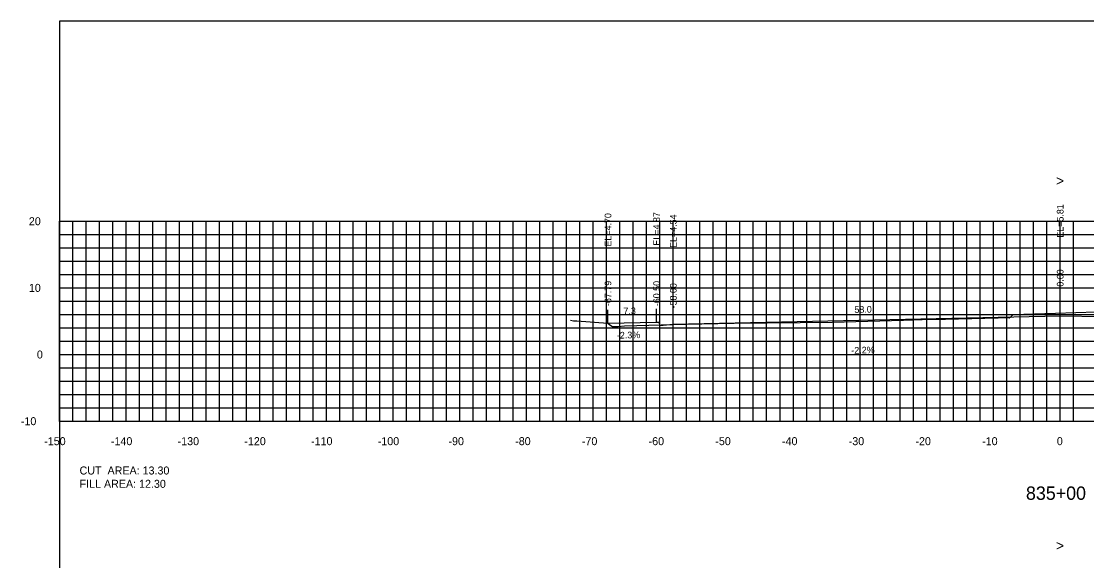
# Model space of a CAD drawing. Extents: x 1797419 to 1809236, y 248759 to 251512.
# Drawn here: x 1808255.3 to 1808415, y 250964 to 251044.9 of the extents above; entities that cross this region are included whole.
import ezdxf

# ---------------------------------------------------------------- set-up
doc = ezdxf.new("R2010")
doc.units = 0
for name, color, linetype in [('1', 7, 'Continuous'), ('10', 7, 'Continuous'), ('3', 7, 'Continuous'), ('31', 7, 'Continuous'), ('4', 7, 'Continuous'), ('60', 7, 'Continuous'), ('ANNO-TXT', 7, 'Continuous'), ('CL-CNST', 7, 'Continuous'), ('Level 62', 7, 'Continuous'), ('M-ROADS', 7, 'Continuous')]:
    doc.layers.add(name, color=color, linetype=linetype)

msp = doc.modelspace()

# ---------------------------------------------------------------- linework, layer by layer
for p, q in [((1808411, 251000.7), (1808411, 251002.7)), ((1808343.21, 250999.59), (1808343.21, 251001.59)), ((1808350.5, 250999.76), (1808350.5, 251001.76)), ((1808353, 250999.43), (1808353, 251001.43))]:
    msp.add_line(p, q)
msp.add_lwpolyline([(1808261, 250854.89), (1808561, 250854.89), (1808561, 251044.89), (1808261, 251044.89)], close=True)
at = {"layer": '60'}
for p, q in [((1808260.94, 251014.89), (1808261, 251014.89)), ((1808261, 250984.89), (1808261, 251014.89)), ((1808260.94, 251004.89), (1808261, 251004.89)), ((1808260.94, 250994.89), (1808261, 250994.89)), ((1808260.94, 250984.89), (1808261, 250984.89)), ((1808261, 250984.89), (1808561, 250984.89)), ((1808261, 250984.83), (1808261, 250984.89)), ((1808271, 250984.83), (1808271, 250984.89)), ((1808281, 250984.83), (1808281, 250984.89)), ((1808291, 250984.83), (1808291, 250984.89)), ((1808301, 250984.83), (1808301, 250984.89)), ((1808311, 250984.83), (1808311, 250984.89)), ((1808321, 250984.83), (1808321, 250984.89)), ((1808331, 250984.83), (1808331, 250984.89)), ((1808341, 250984.83), (1808341, 250984.89)), ((1808351, 250984.83), (1808351, 250984.89)), ((1808361, 250984.83), (1808361, 250984.89)), ((1808371, 250984.83), (1808371, 250984.89)), ((1808381, 250984.83), (1808381, 250984.89)), ((1808391, 250984.83), (1808391, 250984.89)), ((1808401, 250984.83), (1808401, 250984.89)), ((1808411, 250984.83), (1808411, 250984.89))]:
    msp.add_line(p, q, dxfattribs=at)
at = {"layer": 'CL-CNST'}
msp.add_lwpolyline([(1808343.21, 250999.59), (1808350.5, 250999.76), (1808350.83, 250999.76), (1808351, 250999.26), (1808353, 250999.43), (1808411, 251000.7), (1808469, 250999.82), (1808471, 250999.65), (1808471.17, 251000.15), (1808471.5, 251000.15), (1808473.5, 251000.23), (1808478.5, 251000.33), (1808479.5, 251000.37), (1808479.51, 251000.37)], dxfattribs=at)
at = {"layer": 'Level 62'}
for p, q in [((1808261, 251014.89), (1808561, 251014.89)), ((1808261, 250984.89), (1808261, 251014.89)), ((1808263, 250984.89), (1808263, 251014.89)), ((1808265, 250984.89), (1808265, 251014.89)), ((1808267, 250984.89), (1808267, 251014.89)), ((1808269, 250984.89), (1808269, 251014.89)), ((1808271, 250984.89), (1808271, 251014.89)), ((1808273, 250984.89), (1808273, 251014.89)), ((1808275, 250984.89), (1808275, 251014.89)), ((1808277, 250984.89), (1808277, 251014.89)), ((1808279, 250984.89), (1808279, 251014.89)), ((1808281, 250984.89), (1808281, 251014.89)), ((1808283, 250984.89), (1808283, 251014.89)), ((1808285, 250984.89), (1808285, 251014.89)), ((1808287, 250984.89), (1808287, 251014.89)), ((1808289, 250984.89), (1808289, 251014.89)), ((1808291, 250984.89), (1808291, 251014.89)), ((1808293, 250984.89), (1808293, 251014.89)), ((1808295, 250984.89), (1808295, 251014.89)), ((1808297, 250984.89), (1808297, 251014.89)), ((1808299, 250984.89), (1808299, 251014.89)), ((1808301, 250984.89), (1808301, 251014.89)), ((1808303, 250984.89), (1808303, 251014.89)), ((1808305, 250984.89), (1808305, 251014.89)), ((1808307, 250984.89), (1808307, 251014.89)), ((1808309, 250984.89), (1808309, 251014.89)), ((1808311, 250984.89), (1808311, 251014.89)), ((1808313, 250984.89), (1808313, 251014.89)), ((1808315, 250984.89), (1808315, 251014.89)), ((1808317, 250984.89), (1808317, 251014.89)), ((1808319, 250984.89), (1808319, 251014.89)), ((1808321, 250984.89), (1808321, 251014.89)), ((1808323, 250984.89), (1808323, 251014.89)), ((1808325, 250984.89), (1808325, 251014.89)), ((1808327, 250984.89), (1808327, 251014.89)), ((1808329, 250984.89), (1808329, 251014.89)), ((1808331, 250984.89), (1808331, 251014.89)), ((1808333, 250984.89), (1808333, 251014.89)), ((1808335, 250984.89), (1808335, 251014.89)), ((1808337, 250984.89), (1808337, 251014.89)), ((1808339, 250984.89), (1808339, 251014.89)), ((1808341, 250984.89), (1808341, 251014.89)), ((1808343, 250984.89), (1808343, 251014.89)), ((1808345, 250984.89), (1808345, 251014.89)), ((1808347, 250984.89), (1808347, 251014.89)), ((1808349, 250984.89), (1808349, 251014.89)), ((1808351, 250984.89), (1808351, 251014.89)), ((1808353, 250984.89), (1808353, 251014.89)), ((1808355, 250984.89), (1808355, 251014.89)), ((1808357, 250984.89), (1808357, 251014.89)), ((1808359, 250984.89), (1808359, 251014.89)), ((1808361, 250984.89), (1808361, 251014.89)), ((1808363, 250984.89), (1808363, 251014.89)), ((1808365, 250984.89), (1808365, 251014.89)), ((1808367, 250984.89), (1808367, 251014.89)), ((1808369, 250984.89), (1808369, 251014.89)), ((1808371, 250984.89), (1808371, 251014.89)), ((1808373, 250984.89), (1808373, 251014.89)), ((1808375, 250984.89), (1808375, 251014.89)), ((1808377, 250984.89), (1808377, 251014.89)), ((1808379, 250984.89), (1808379, 251014.89)), ((1808381, 250984.89), (1808381, 251014.89)), ((1808383, 250984.89), (1808383, 251014.89)), ((1808385, 250984.89), (1808385, 251014.89)), ((1808387, 250984.89), (1808387, 251014.89)), ((1808389, 250984.89), (1808389, 251014.89)), ((1808391, 250984.89), (1808391, 251014.89)), ((1808393, 250984.89), (1808393, 251014.89)), ((1808395, 250984.89), (1808395, 251014.89)), ((1808397, 250984.89), (1808397, 251014.89)), ((1808399, 250984.89), (1808399, 251014.89)), ((1808401, 250984.89), (1808401, 251014.89)), ((1808403, 250984.89), (1808403, 251014.89)), ((1808405, 250984.89), (1808405, 251014.89)), ((1808407, 250984.89), (1808407, 251014.89)), ((1808409, 250984.89), (1808409, 251014.89)), ((1808411, 250984.89), (1808411, 251014.89)), ((1808413, 250984.89), (1808413, 251014.89)), ((1808261, 251012.89), (1808561, 251012.89)), ((1808261, 251010.89), (1808561, 251010.89)), ((1808261, 251008.89), (1808561, 251008.89)), ((1808261, 251006.89), (1808561, 251006.89)), ((1808261, 251004.89), (1808561, 251004.89)), ((1808261, 251002.89), (1808561, 251002.89)), ((1808261, 251000.89), (1808561, 251000.89)), ((1808261, 250998.89), (1808561, 250998.89)), ((1808261, 250996.89), (1808561, 250996.89)), ((1808261, 250994.89), (1808561, 250994.89)), ((1808261, 250992.89), (1808561, 250992.89)), ((1808261, 250990.89), (1808561, 250990.89)), ((1808261, 250988.89), (1808561, 250988.89)), ((1808261, 250986.89), (1808561, 250986.89)), ((1808261, 250984.89), (1808561, 250984.89))]:
    msp.add_line(p, q, dxfattribs=at)
at = {"layer": 'M-ROADS'}
msp.add_lwpolyline([(1808337.58, 251000.03), (1808338.06, 250999.94), (1808338.52, 250999.94), (1808343.21, 250999.59), (1808343.5, 250999.37), (1808343.87, 250999.08), (1808344.73, 250999.12), (1808345.69, 250999.22), (1808354.83, 250999.43), (1808362.12, 250999.59), (1808372.03, 250999.7), (1808376.8, 250999.77), (1808387.53, 251000.06), (1808390.3, 251000.13), (1808393.79, 251000.22), (1808401.68, 251000.41), (1808402.45, 251000.43), (1808403.35, 251000.4), (1808403.63, 251000.62), (1808403.96, 251000.89), (1808410.29, 251001.12), (1808416.38, 251001.28)], dxfattribs=at)

# ---------------------------------------------------------------- texts
at = {"layer": '1'}
msp.add_text('835+00', height=2, dxfattribs=at).set_placement((1808405.87, 250973.09))
at = {"layer": '10'}
for s, p in [('-150', (1808258.7, 250981.29)), ('-140', (1808268.7, 250981.29)), ('-130', (1808278.7, 250981.29)), ('-120', (1808288.7, 250981.29)), ('-110', (1808298.7, 250981.29)), ('-100', (1808308.7, 250981.29)), ('-90', (1808319.3, 250981.29)), ('-80', (1808329.3, 250981.29)), ('-70', (1808339.3, 250981.29)), ('-60', (1808349.3, 250981.29)), ('-50', (1808359.3, 250981.29)), ('-40', (1808369.3, 250981.29)), ('-30', (1808379.3, 250981.29)), ('-20', (1808389.3, 250981.29)), ('-10', (1808399.3, 250981.29)), ('0', (1808410.5, 250981.29))]:
    msp.add_text(s, height=1.2, dxfattribs=at).set_placement(p)
at = {"layer": '3'}
for s, p in [('EL=5.81', (1808411.5, 251012.42)), ('EL=4.70', (1808343.71, 251011.09)), ('EL=4.87', (1808351, 251011.23)), ('EL=4.54', (1808353.5, 251010.89)), ('0.00', (1808411.5, 251005.07)), ('-67.79', (1808343.71, 251002.16)), ('-60.50', (1808351, 251002.14)), ('-58.00', (1808353.5, 251001.81))]:
    msp.add_text(s, height=1, rotation=90, dxfattribs=at).set_placement(p)
at = {"layer": '31'}
for s, p in [('20', (1808256.4, 251014.29)), ('10', (1808256.4, 251004.29)), ('0', (1808257.6, 250994.29)), ('-10', (1808255.2, 250984.29))]:
    msp.add_text(s, height=1.2, dxfattribs=at).set_placement(p)
at = {"layer": '4'}
for s, rotation, p in [('58.0', 1.2603, (1808380.16, 251001.13)), ('7.3', 1.3825, (1808345.54, 251000.92)), ('-2.3%', 1.3825, (1808344.56, 250997.27)), ('-2.2%', 1.2603, (1808379.7, 250995.01))]:
    msp.add_text(s, height=1, rotation=rotation, dxfattribs=at).set_placement(p)
at = {"layer": '60'}
for s, height, p in [('>', 1.5, (1808410.39, 251020.22)), ('-', 0.0001, (1808261, 250984.89)), ('>', 1.5, (1808410.39, 250965.48))]:
    msp.add_text(s, height=height, dxfattribs=at).set_placement(p)
at = {"layer": 'ANNO-TXT'}
for s, p in [('CUT  AREA: 13.30', (1808264, 250976.89)), ('FILL AREA: 12.30', (1808264, 250974.89))]:
    msp.add_text(s, height=1.2, dxfattribs=at).set_placement(p)

doc.saveas('drawing.dxf')
